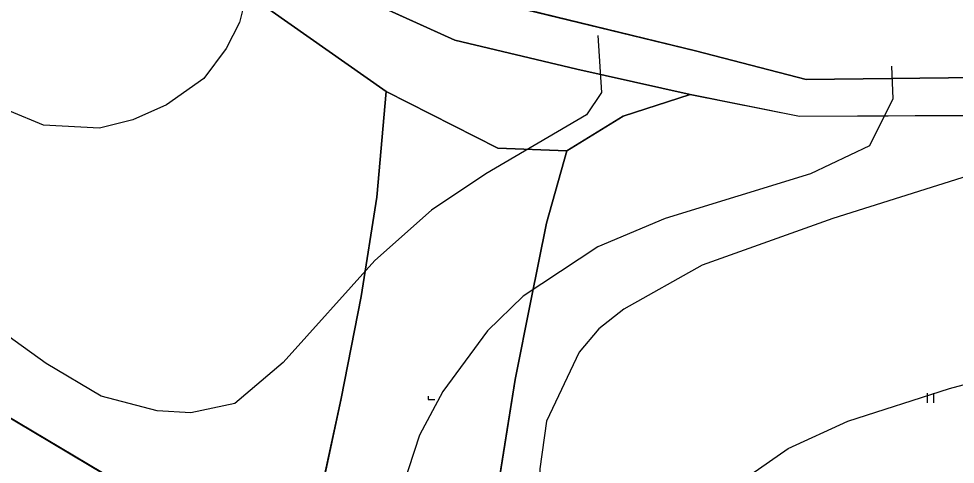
# Model space of a CAD drawing. Extents: x -662620 to -656370, y -1067090 to -1062990.
# Drawn here: x -656821.2 to -656677.8, y -1064963 to -1064894.8 of the extents above; entities that cross this region are included whole.
import ezdxf

# ---------------------------------------------------------------- set-up
doc = ezdxf.new("R2010")
doc.units = 0
for name, color, linetype in [('ELEK__VEDENÍ_VVN_-_NADZEMNÍ', 7, 'Continuous'), ('Organizacni_opatreni_ochranne_zatravnení__protierozni_rozmistovani_plodin__osevni_postup__stridani_plodin', 7, 'Continuous'), ('ORNÁ_PŮDA_-_STÁVAJÍCÍ', 7, 'Continuous'), ('OSTATNÍ_PLOCHA_-_STÁVAJÍCÍ', 7, 'Continuous'), ('OVOCNÝ_SAD_-_STÁVAJÍCÍ', 7, 'Continuous'), ('Trvalý_trávní_porost_-_stávající', 7, 'Continuous'), ('VODNÍ_PLOCHA_-_STÁVAJÍCÍ', 7, 'Continuous'), ('VRSTEVNICE_ZDŮRAZNĚNÁ', 7, 'Continuous'), ('VRSTEVNICE_ZÁKLADNÍ', 7, 'Continuous')]:
    doc.layers.add(name, color=color, linetype=linetype)

msp = doc.modelspace()

# ---------------------------------------------------------------- linework, layer by layer
at = {"layer": 'ELEK__VEDENÍ_VVN_-_NADZEMNÍ'}
for points in [[(-656758.53, -1064952.57), (-656758.53, -1064953.07), (-656757.53, -1064953.07)], [(-656682.08, -1064953.57), (-656682.08, -1064952.07)], [(-656681.08, -1064953.57), (-656681.08, -1064952.07)]]:
    msp.add_lwpolyline(points, dxfattribs=at)
at = {"layer": 'Organizacni_opatreni_ochranne_zatravnení__protierozni_rozmistovani_plodin__osevni_postup__stridani_plodin'}
msp.add_lwpolyline([(-656649.7, -1064903.5), (-656700.63, -1064904.09), (-656717.61, -1064899.67), (-656748.85, -1064892.1), (-656754.9, -1064890.61), (-656753.97, -1064884.46), (-656757.34, -1064869.95), (-656757.32, -1064856.99), (-656757.29, -1064841.59), (-656756.88, -1064828.9), (-656756.38, -1064811.25), (-656755.98, -1064794.38), (-656755.38, -1064778.08), (-656754.96, -1064760.57), (-656754.99, -1064743.32), (-656753.73, -1064725.31), (-656753.38, -1064702.96), (-656753.06, -1064681.73)], dxfattribs=at)
at = {"layer": 'ORNÁ_PŮDA_-_STÁVAJÍCÍ'}
for p, q in [((-656717.61, -1064899.67), (-656748.85, -1064892.1)), ((-656782.92, -1064893.29), (-656764.95, -1064905.93)), ((-656700.63, -1064904.09), (-656717.61, -1064899.67)), ((-656649.7, -1064903.5), (-656700.63, -1064904.09)), ((-656764.95, -1064905.93), (-656766.38, -1064922.1)), ((-656766.38, -1064922.1), (-656768.79, -1064937.31)), ((-656768.79, -1064937.31), (-656771.84, -1064952.91)), ((-656795.56, -1064971.95), (-656846.8, -1064941.46)), ((-656771.84, -1064952.91), (-656775.2, -1064968.46))]:
    msp.add_line(p, q, dxfattribs=at)
for points in [[(-656649.7, -1064903.5), (-656700.63, -1064904.09), (-656717.61, -1064899.67), (-656748.85, -1064892.1), (-656754.9, -1064890.61), (-656753.97, -1064884.46), (-656757.34, -1064869.95), (-656757.32, -1064856.99), (-656757.29, -1064841.59), (-656756.88, -1064828.9), (-656756.38, -1064811.25), (-656755.98, -1064794.38), (-656755.38, -1064778.08), (-656754.96, -1064760.57), (-656754.99, -1064743.32), (-656753.73, -1064725.31), (-656753.38, -1064702.96), (-656753.06, -1064681.73)], [(-656782.92, -1064893.29), (-656764.95, -1064905.93), (-656766.38, -1064922.1), (-656768.79, -1064937.31), (-656771.84, -1064952.91), (-656775.2, -1064968.46), (-656779.33, -1064979.58), (-656780.03, -1064981.25), (-656787.04, -1064977.08), (-656795.56, -1064971.95), (-656846.8, -1064941.46), (-656864.67, -1064931.38), (-656895.36, -1064913.15), (-656897.61, -1064911.79), (-656912.77, -1064902.46), (-656930.37, -1064891.96)]]:
    msp.add_lwpolyline(points, dxfattribs=at)
at = {"layer": 'OSTATNÍ_PLOCHA_-_STÁVAJÍCÍ'}
for p, q in [((-656779.96, -1064886.47), (-656754.44, -1064898.05)), ((-656779.96, -1064886.47), (-656754.44, -1064898.05)), ((-656764.95, -1064905.93), (-656782.92, -1064893.29)), ((-656764.95, -1064905.93), (-656782.92, -1064893.29)), ((-656754.44, -1064898.05), (-656735.77, -1064902.51)), ((-656754.44, -1064898.05), (-656735.77, -1064902.51)), ((-656735.77, -1064902.51), (-656718.4, -1064906.37)), ((-656735.77, -1064902.51), (-656718.4, -1064906.37)), ((-656747.84, -1064914.61), (-656764.95, -1064905.93)), ((-656747.84, -1064914.61), (-656764.95, -1064905.93)), ((-656718.4, -1064906.37), (-656728.65, -1064909.68)), ((-656718.4, -1064906.37), (-656728.65, -1064909.68)), ((-656728.65, -1064909.68), (-656737.29, -1064914.98)), ((-656728.65, -1064909.68), (-656737.29, -1064914.98)), ((-656737.29, -1064914.98), (-656747.84, -1064914.61)), ((-656737.29, -1064914.98), (-656747.84, -1064914.61)), ((-656846.8, -1064941.46), (-656795.56, -1064971.95)), ((-656846.8, -1064941.46), (-656795.56, -1064971.95))]:
    msp.add_line(p, q, dxfattribs=at)
msp.add_lwpolyline([(-657206.08, -1064887.6), (-657164.91, -1064880.12), (-657143.17, -1064875.69), (-657116.1, -1064870.82), (-657065.53, -1064861.61), (-657029.26, -1064857.83), (-657012.45, -1064857.52), (-656994.31, -1064860.5), (-656986.52, -1064862.95), (-656967.4, -1064872.44), (-656930.38, -1064891.97), (-656895.36, -1064913.15), (-656864.67, -1064931.38), (-656846.8, -1064941.46), (-656795.56, -1064971.95), (-656787.04, -1064977.08), (-656752.85, -1064997.41), (-656721.4, -1065016.3), (-656694.9, -1065032.3), (-656647.67, -1065063.82)], dxfattribs=at)
msp.add_lwpolyline([(-657206.08, -1064887.6), (-657164.91, -1064880.12), (-657143.17, -1064875.69), (-657116.1, -1064870.82), (-657065.53, -1064861.61), (-657029.26, -1064857.83), (-657012.45, -1064857.52), (-656994.31, -1064860.5), (-656986.52, -1064862.95), (-656967.4, -1064872.44), (-656930.38, -1064891.97), (-656895.36, -1064913.15), (-656864.67, -1064931.38), (-656846.8, -1064941.46), (-656795.56, -1064971.95), (-656787.04, -1064977.08), (-656752.85, -1064997.41), (-656721.4, -1065016.3), (-656694.9, -1065032.3), (-656647.67, -1065063.82)], dxfattribs=at)
msp.add_lwpolyline([(-656718.4, -1064906.37), (-656728.65, -1064909.68), (-656737.29, -1064914.98), (-656747.84, -1064914.61), (-656764.95, -1064905.93), (-656782.92, -1064893.29), (-656798.43, -1064883.42), (-656814.6, -1064872.81), (-656818.68, -1064864.04), (-656811.02, -1064870.04), (-656779.96, -1064886.47), (-656754.44, -1064898.05), (-656735.77, -1064902.51)], close=True, dxfattribs=at)
msp.add_lwpolyline([(-656718.4, -1064906.37), (-656728.65, -1064909.68), (-656737.29, -1064914.98), (-656747.84, -1064914.61), (-656764.95, -1064905.93), (-656782.92, -1064893.29), (-656798.43, -1064883.42), (-656814.6, -1064872.81), (-656818.68, -1064864.04), (-656811.02, -1064870.04), (-656779.96, -1064886.47), (-656754.44, -1064898.05), (-656735.77, -1064902.51)], close=True, dxfattribs=at)
at = {"layer": 'OVOCNÝ_SAD_-_STÁVAJÍCÍ'}
for p, q in [((-656766.38, -1064922.1), (-656764.95, -1064905.93)), ((-656764.95, -1064905.93), (-656747.84, -1064914.61)), ((-656747.84, -1064914.61), (-656737.29, -1064914.98)), ((-656737.29, -1064914.98), (-656740.43, -1064926.07)), ((-656768.79, -1064937.31), (-656766.38, -1064922.1)), ((-656740.43, -1064926.07), (-656742.79, -1064937.97)), ((-656771.84, -1064952.91), (-656768.79, -1064937.31)), ((-656742.79, -1064937.97), (-656745.19, -1064950.02)), ((-656745.19, -1064950.02), (-656748.24, -1064968.93)), ((-656775.2, -1064968.46), (-656771.84, -1064952.91))]:
    msp.add_line(p, q, dxfattribs=at)
msp.add_lwpolyline([(-656780.03, -1064981.25), (-656779.33, -1064979.58), (-656775.2, -1064968.46), (-656771.84, -1064952.91), (-656768.79, -1064937.31), (-656766.38, -1064922.1), (-656764.95, -1064905.93), (-656747.84, -1064914.61), (-656737.29, -1064914.98), (-656740.43, -1064926.07), (-656742.79, -1064937.97), (-656745.19, -1064950.02), (-656748.24, -1064968.93), (-656750.17, -1064979.55), (-656753.4, -1064995.46), (-656753.67, -1064996.92), (-656778.72, -1064982.03)], close=True, dxfattribs=at)
at = {"layer": 'Trvalý_trávní_porost_-_stávající'}
for p, q in [((-656728.65, -1064909.68), (-656718.4, -1064906.37)), ((-656718.4, -1064906.37), (-656701.65, -1064909.71)), ((-656737.29, -1064914.98), (-656728.65, -1064909.68)), ((-656701.65, -1064909.71), (-656648.45, -1064909.46)), ((-656740.43, -1064926.07), (-656737.29, -1064914.98)), ((-656742.79, -1064937.97), (-656740.43, -1064926.07)), ((-656745.19, -1064950.02), (-656742.79, -1064937.97)), ((-656748.24, -1064968.93), (-656745.19, -1064950.02))]:
    msp.add_line(p, q, dxfattribs=at)
msp.add_lwpolyline([(-656660.22, -1065055.45), (-656694.9, -1065032.3), (-656721.4, -1065016.3), (-656752.85, -1064997.41), (-656753.67, -1064996.92), (-656753.4, -1064995.46), (-656750.17, -1064979.55), (-656748.24, -1064968.93), (-656745.19, -1064950.02), (-656742.79, -1064937.97), (-656740.43, -1064926.07), (-656737.29, -1064914.98), (-656728.65, -1064909.68), (-656718.4, -1064906.37), (-656701.65, -1064909.71), (-656648.45, -1064909.46)], dxfattribs=at)
at = {"layer": 'VODNÍ_PLOCHA_-_STÁVAJÍCÍ'}
for p, q in [((-656754.44, -1064898.05), (-656779.96, -1064886.47)), ((-656754.89, -1064890.63), (-656717.61, -1064899.68)), ((-656735.77, -1064902.51), (-656754.44, -1064898.05)), ((-656717.61, -1064899.68), (-656700.62, -1064904.09)), ((-656718.4, -1064906.38), (-656735.77, -1064902.51)), ((-656700.62, -1064904.09), (-656649.7, -1064903.49)), ((-656701.64, -1064909.72), (-656718.4, -1064906.38)), ((-656648.45, -1064909.45), (-656701.64, -1064909.72))]:
    msp.add_line(p, q, dxfattribs=at)
for points in [[(-656971.21, -1064674.13), (-656958.28, -1064689.39), (-656928.87, -1064723.94), (-656895.75, -1064763.72), (-656867.7, -1064796.29), (-656854.94, -1064811.57), (-656815.33, -1064858.67), (-656809.53, -1064864.14), (-656772.67, -1064882.63), (-656754.89, -1064890.63), (-656717.61, -1064899.68), (-656700.62, -1064904.09), (-656649.7, -1064903.49)], [(-656648.45, -1064909.45), (-656701.64, -1064909.72), (-656718.4, -1064906.38), (-656735.77, -1064902.51), (-656754.44, -1064898.05), (-656779.96, -1064886.47), (-656811.02, -1064870.04), (-656818.68, -1064864.04), (-656859.12, -1064816.94), (-656883.39, -1064785.66), (-656916.45, -1064745.31), (-656947.53, -1064707.61), (-656973.63, -1064677.35)]]:
    msp.add_lwpolyline(points, dxfattribs=at)
at = {"layer": 'VRSTEVNICE_ZDŮRAZNĚNÁ'}
msp.add_lwpolyline([(-656664.52, -1064915.23), (-656696.54, -1064925.38), (-656716.55, -1064932.52), (-656728.55, -1064939.24), (-656732.41, -1064942.24), (-656735.41, -1064945.82), (-656740.42, -1064956.39), (-656741.42, -1064963.68), (-656741.27, -1064972.26), (-656736.56, -1065000.27), (-656740.99, -1065021.43), (-656742.85, -1065034.29), (-656744.99, -1065042.87), (-656748.99, -1065051.44), (-656755.14, -1065059.45), (-656762, -1065064.45), (-656770, -1065065.45), (-656774.01, -1065065.02), (-656782.01, -1065061.59)], dxfattribs=at)
at = {"layer": 'VRSTEVNICE_ZÁKLADNÍ'}
for points in [[(-656785.31, -1064886.96), (-656787.44, -1064895.36), (-656789.44, -1064899.36), (-656792.87, -1064903.94), (-656798.59, -1064907.94), (-656803.74, -1064910.23), (-656808.88, -1064911.51), (-656817.46, -1064911.08), (-656822.6, -1064908.94), (-656841.18, -1064896.08), (-656864.34, -1064881.64), (-656876.35, -1064876.21), (-656890.07, -1064871.92), (-656900.36, -1064871.21), (-656905.5, -1064871.63), (-656914.08, -1064873.78), (-656921.23, -1064877.49), (-656926.66, -1064882.78), (-656929.37, -1064886.36)], [(-656785.31, -1064886.96), (-656787.44, -1064895.36), (-656789.44, -1064899.36), (-656792.87, -1064903.94), (-656798.59, -1064907.94), (-656803.74, -1064910.23), (-656808.88, -1064911.51), (-656817.46, -1064911.08), (-656822.6, -1064908.94), (-656841.18, -1064896.08), (-656864.34, -1064881.64), (-656876.35, -1064876.21), (-656890.07, -1064871.92), (-656900.36, -1064871.21), (-656905.5, -1064871.63), (-656914.08, -1064873.78), (-656921.23, -1064877.49), (-656926.66, -1064882.78), (-656929.37, -1064886.36)], [(-656732.57, -1064897.35), (-656731.98, -1064906.08), (-656734.27, -1064909.51), (-656749.71, -1064918.52), (-656758, -1064924.09), (-656766.72, -1064931.81), (-656780.72, -1064947.39), (-656788.16, -1064953.68), (-656794.87, -1064955.11), (-656800.02, -1064954.82), (-656808.6, -1064952.53), (-656817.03, -1064947.53), (-656830.04, -1064938.24), (-656833.47, -1064936.53), (-656844.47, -1064933.67)], [(-656732.57, -1064897.35), (-656731.98, -1064906.08), (-656734.27, -1064909.51), (-656749.71, -1064918.52), (-656758, -1064924.09), (-656766.72, -1064931.81), (-656780.72, -1064947.39), (-656788.16, -1064953.68), (-656794.87, -1064955.11), (-656800.02, -1064954.82), (-656808.6, -1064952.53), (-656817.03, -1064947.53), (-656830.04, -1064938.24), (-656833.47, -1064936.53), (-656844.47, -1064933.67)], [(-656687.56, -1064902.04), (-656687.36, -1064907.05), (-656690.96, -1064914.23), (-656699.97, -1064918.52), (-656722.26, -1064925.38), (-656732.56, -1064929.67), (-656743.99, -1064937.24), (-656749.42, -1064942.53), (-656756.28, -1064951.82), (-656759.86, -1064958.54), (-656768.29, -1064984.27), (-656771.15, -1064990.13), (-656774.58, -1064994.41), (-656778.01, -1064996.42), (-656782.3, -1064996.7), (-656798.73, -1064991.13)], [(-656687.56, -1064902.04), (-656687.36, -1064907.05), (-656690.96, -1064914.23), (-656699.97, -1064918.52), (-656722.26, -1064925.38), (-656732.56, -1064929.67), (-656743.99, -1064937.24), (-656749.42, -1064942.53), (-656756.28, -1064951.82), (-656759.86, -1064958.54), (-656768.29, -1064984.27), (-656771.15, -1064990.13), (-656774.58, -1064994.41), (-656778.01, -1064996.42), (-656782.3, -1064996.7), (-656798.73, -1064991.13)], [(-656678.67, -1064951.39), (-656653.08, -1064944.53)], [(-656678.67, -1064951.39), (-656653.08, -1064944.53)], [(-656698.11, -1065099.47), (-656700.68, -1065083.46), (-656705.68, -1065065.17), (-656708.11, -1065053.73), (-656709.26, -1065044.58), (-656708.54, -1065027.43), (-656709.26, -1065018), (-656717.98, -1064985.98), (-656717.83, -1064979.26), (-656714.4, -1064970.83), (-656709.11, -1064964.54), (-656703.4, -1064960.54), (-656694.25, -1064956.39), (-656678.67, -1064951.39)], [(-656698.11, -1065099.47), (-656700.68, -1065083.46), (-656705.68, -1065065.17), (-656708.11, -1065053.73), (-656709.26, -1065044.58), (-656708.54, -1065027.43), (-656709.26, -1065018), (-656717.98, -1064985.98), (-656717.83, -1064979.26), (-656714.4, -1064970.83), (-656709.11, -1064964.54), (-656703.4, -1064960.54), (-656694.25, -1064956.39), (-656678.67, -1064951.39)]]:
    msp.add_lwpolyline(points, dxfattribs=at)

doc.saveas('drawing.dxf')
